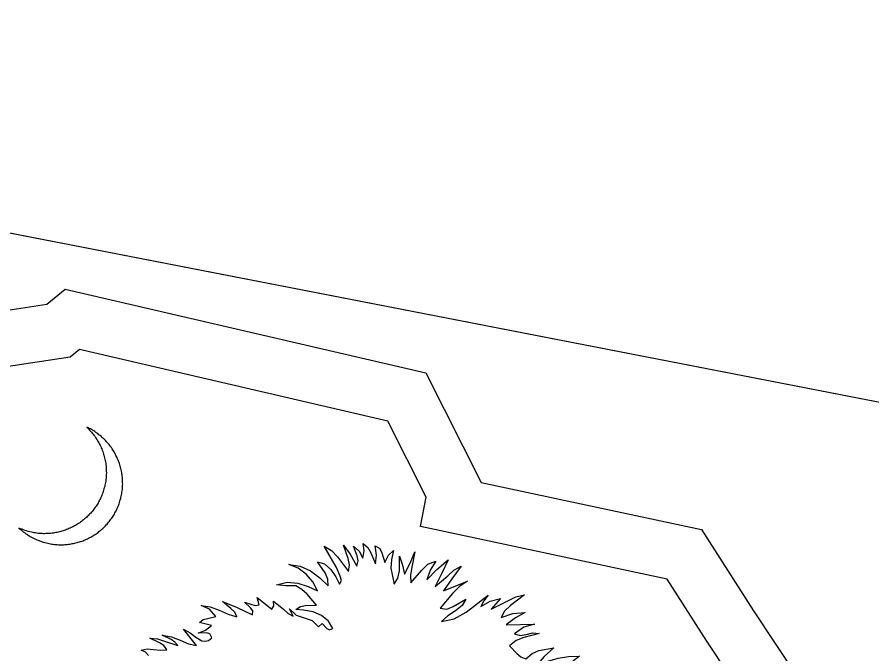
# Model space of a CAD drawing. Extents: x 2001876 to 2025694, y 804561 to 868938.
# Drawn here: x 2024469.69 to 2024484.28, y 807441.46 to 807452.33 of the extents above; entities that cross this region are included whole.
import ezdxf

# ---------------------------------------------------------------- set-up
doc = ezdxf.new("R2010")
doc.units = 0
doc.layers.add('TR SN EXTRUDED PANEL SIGNS- MOUNTED OVERHEAD', color=7, linetype='Continuous')

msp = doc.modelspace()

# ---------------------------------------------------------------- linework, layer by layer
at = {"layer": 'TR SN EXTRUDED PANEL SIGNS- MOUNTED OVERHEAD'}
for p, q in [((2024504.72, 807441.798), (2024450.635, 807452.323)), ((2024470.75, 807446.656), (2024470.594, 807446.527)), ((2024476.017, 807445.43), (2024470.75, 807446.656)), ((2024470.594, 807446.527), (2024467.928, 807446.119)), ((2024476.668, 807444.137), (2024476.017, 807445.43)), ((2024476.57, 807443.633), (2024476.668, 807444.137)), ((2024480.783, 807442.735), (2024476.57, 807443.633)), ((2024475.138, 807442.936), (2024474.93, 807443.301)), ((2024481.461, 807441.676), (2024480.783, 807442.735)), ((2024473.817, 807442.295), (2024473.784, 807442.424)), ((2024474.575, 807442.206), (2024474.442, 807442.219)), ((2024473.004, 807441.942), (2024472.801, 807441.995)), ((2024474.831, 807441.922), (2024474.893, 807441.976)), ((2024478.037, 807441.953), (2024478.519, 807441.969)), ((2024472.751, 807441.603), (2024472.527, 807441.88)), ((2024483.915, 807437.979), (2024481.461, 807441.676))]:
    msp.add_line(p, q, dxfattribs=at)
for points in [[(2024504.684, 807441.805), (2024504.684, 807441.805), (2024450.599, 807452.33)], [(2024449.411, 807446.232), (2024449.412, 807446.232), (2024467.471, 807442.73), (2024467.455, 807442.917), (2024466.631, 807443.283), (2024466.509, 807443.786), (2024466.164, 807444.009), (2024465.788, 807444.472), (2024465.753, 807445.537), (2024467.522, 807447.017), (2024470.192, 807447.427), (2024470.509, 807447.688), (2024476.665, 807446.255), (2024477.609, 807444.383), (2024481.369, 807443.582), (2024482.257, 807442.195), (2024484.04, 807439.506), (2024503.5, 807435.719)], [(2024471.464, 807444.151), (2024471.469, 807444.173), (2024471.473, 807444.197), (2024471.476, 807444.219), (2024471.479, 807444.242), (2024471.483, 807444.266), (2024471.485, 807444.289), (2024471.486, 807444.311), (2024471.487, 807444.335), (2024471.489, 807444.356), (2024471.488, 807444.38), (2024471.487, 807444.402), (2024471.487, 807444.425), (2024471.486, 807444.447), (2024471.484, 807444.469), (2024471.482, 807444.492), (2024471.479, 807444.514), (2024471.476, 807444.535), (2024471.473, 807444.558), (2024471.468, 807444.58), (2024471.463, 807444.601), (2024471.458, 807444.623), (2024471.453, 807444.644), (2024471.447, 807444.665), (2024471.441, 807444.687), (2024471.433, 807444.708), (2024471.427, 807444.728), (2024471.418, 807444.749), (2024471.41, 807444.769), (2024471.402, 807444.79), (2024471.394, 807444.81), (2024471.383, 807444.83), (2024471.374, 807444.848), (2024471.364, 807444.868), (2024471.353, 807444.887), (2024471.343, 807444.906), (2024471.331, 807444.925), (2024471.319, 807444.944), (2024471.307, 807444.962), (2024471.295, 807444.98), (2024471.282, 807444.998), (2024471.27, 807445.014), (2024471.255, 807445.033), (2024471.242, 807445.049), (2024471.228, 807445.065), (2024471.213, 807445.082), (2024471.198, 807445.098), (2024471.183, 807445.114), (2024471.167, 807445.13), (2024471.152, 807445.144), (2024471.135, 807445.159), (2024471.119, 807445.174), (2024471.102, 807445.188), (2024471.084, 807445.201), (2024471.067, 807445.215), (2024471.049, 807445.228), (2024471.031, 807445.241), (2024471.013, 807445.253), (2024470.995, 807445.265), (2024470.975, 807445.277), (2024470.957, 807445.288), (2024470.937, 807445.299), (2024470.917, 807445.309), (2024470.897, 807445.319), (2024470.877, 807445.328), (2024470.893, 807445.313), (2024470.909, 807445.297), (2024470.924, 807445.28), (2024470.94, 807445.264), (2024470.955, 807445.247), (2024470.97, 807445.229), (2024470.983, 807445.212), (2024470.998, 807445.194), (2024471.011, 807445.176), (2024471.024, 807445.156), (2024471.037, 807445.138), (2024471.049, 807445.119), (2024471.06, 807445.099), (2024471.072, 807445.08), (2024471.082, 807445.06), (2024471.094, 807445.039), (2024471.103, 807445.02), (2024471.113, 807445), (2024471.122, 807444.979), (2024471.131, 807444.957), (2024471.14, 807444.936), (2024471.147, 807444.914), (2024471.156, 807444.893), (2024471.162, 807444.871), (2024471.169, 807444.849), (2024471.175, 807444.828), (2024471.18, 807444.805), (2024471.186, 807444.783), (2024471.191, 807444.76), (2024471.194, 807444.737), (2024471.198, 807444.715), (2024471.201, 807444.692), (2024471.204, 807444.668), (2024471.206, 807444.646), (2024471.208, 807444.622), (2024471.208, 807444.599)], [(2024471.208, 807444.599), (2024471.209, 807444.576), (2024471.21, 807444.552), (2024471.209, 807444.528), (2024471.208, 807444.505), (2024471.206, 807444.481), (2024471.204, 807444.457), (2024471.2, 807444.433), (2024471.198, 807444.409), (2024471.194, 807444.385), (2024471.189, 807444.362), (2024471.185, 807444.339), (2024471.181, 807444.318), (2024471.175, 807444.296), (2024471.168, 807444.275), (2024471.163, 807444.253), (2024471.156, 807444.232), (2024471.148, 807444.212), (2024471.142, 807444.191), (2024471.134, 807444.171), (2024471.125, 807444.151), (2024471.116, 807444.131), (2024471.107, 807444.112), (2024471.098, 807444.092), (2024471.088, 807444.073), (2024471.078, 807444.054), (2024471.068, 807444.035), (2024471.056, 807444.017), (2024471.045, 807443.999), (2024471.034, 807443.981), (2024471.021, 807443.963), (2024471.009, 807443.946), (2024470.997, 807443.929), (2024470.983, 807443.913), (2024470.971, 807443.896), (2024470.956, 807443.879), (2024470.943, 807443.864), (2024470.928, 807443.848), (2024470.913, 807443.833), (2024470.899, 807443.818), (2024470.884, 807443.803), (2024470.869, 807443.789), (2024470.853, 807443.775), (2024470.838, 807443.762), (2024470.821, 807443.748), (2024470.804, 807443.735), (2024470.787, 807443.722), (2024470.771, 807443.71), (2024470.754, 807443.698), (2024470.736, 807443.686), (2024470.719, 807443.675), (2024470.701, 807443.663), (2024470.683, 807443.652), (2024470.665, 807443.643), (2024470.646, 807443.632), (2024470.627, 807443.623), (2024470.609, 807443.614), (2024470.589, 807443.605), (2024470.571, 807443.597), (2024470.551, 807443.588), (2024470.531, 807443.58), (2024470.512, 807443.573), (2024470.491, 807443.566), (2024470.472, 807443.559), (2024470.451, 807443.553), (2024470.431, 807443.548), (2024470.41, 807443.543), (2024470.39, 807443.538), (2024470.368, 807443.533), (2024470.348, 807443.529), (2024470.327, 807443.525), (2024470.306, 807443.522), (2024470.285, 807443.519), (2024470.263, 807443.517), (2024470.241, 807443.515), (2024470.22, 807443.513), (2024470.198, 807443.512), (2024470.177, 807443.512), (2024470.155, 807443.511), (2024470.133, 807443.511), (2024470.111, 807443.512), (2024470.09, 807443.513), (2024470.067, 807443.515), (2024470.045, 807443.517), (2024470.024, 807443.52), (2024470.001, 807443.523), (2024469.979, 807443.527), (2024469.958, 807443.53), (2024469.929, 807443.537), (2024469.902, 807443.544), (2024469.875, 807443.55), (2024469.848, 807443.558), (2024469.821, 807443.567), (2024469.795, 807443.576), (2024469.77, 807443.586), (2024469.743, 807443.596), (2024469.718, 807443.608), (2024469.718, 807443.608)], [(2024469.718, 807443.608), (2024469.736, 807443.591), (2024469.755, 807443.575), (2024469.772, 807443.56), (2024469.791, 807443.544), (2024469.811, 807443.53), (2024469.83, 807443.516), (2024469.85, 807443.502), (2024469.871, 807443.489), (2024469.89, 807443.476), (2024469.911, 807443.464), (2024469.933, 807443.452), (2024469.954, 807443.44), (2024469.977, 807443.43), (2024469.998, 807443.419), (2024470.02, 807443.408), (2024470.044, 807443.4), (2024470.067, 807443.39), (2024470.09, 807443.382), (2024470.114, 807443.373), (2024470.137, 807443.366), (2024470.162, 807443.36), (2024470.186, 807443.353), (2024470.211, 807443.348), (2024470.236, 807443.342), (2024470.258, 807443.339), (2024470.281, 807443.334), (2024470.302, 807443.331), (2024470.325, 807443.328), (2024470.346, 807443.327), (2024470.369, 807443.325), (2024470.391, 807443.323), (2024470.413, 807443.323), (2024470.435, 807443.322), (2024470.457, 807443.323), (2024470.477, 807443.323), (2024470.499, 807443.324), (2024470.521, 807443.326), (2024470.543, 807443.329), (2024470.564, 807443.331), (2024470.585, 807443.333), (2024470.606, 807443.337), (2024470.627, 807443.341), (2024470.648, 807443.344), (2024470.668, 807443.349), (2024470.69, 807443.354), (2024470.71, 807443.359), (2024470.731, 807443.364), (2024470.75, 807443.371), (2024470.77, 807443.377), (2024470.79, 807443.385), (2024470.811, 807443.391), (2024470.83, 807443.399), (2024470.85, 807443.408), (2024470.868, 807443.416), (2024470.888, 807443.425), (2024470.907, 807443.434), (2024470.925, 807443.444), (2024470.944, 807443.454), (2024470.962, 807443.464), (2024470.98, 807443.474), (2024470.998, 807443.486), (2024471.016, 807443.497), (2024471.034, 807443.509), (2024471.05, 807443.521), (2024471.067, 807443.534), (2024471.083, 807443.546), (2024471.1, 807443.559), (2024471.117, 807443.573), (2024471.133, 807443.587), (2024471.148, 807443.6), (2024471.164, 807443.614), (2024471.178, 807443.629), (2024471.193, 807443.645), (2024471.207, 807443.66), (2024471.222, 807443.675), (2024471.236, 807443.692), (2024471.249, 807443.707), (2024471.262, 807443.724), (2024471.276, 807443.741), (2024471.288, 807443.758), (2024471.301, 807443.775), (2024471.312, 807443.793), (2024471.324, 807443.81), (2024471.336, 807443.828), (2024471.347, 807443.847), (2024471.357, 807443.866), (2024471.367, 807443.884), (2024471.377, 807443.903), (2024471.386, 807443.923), (2024471.395, 807443.942), (2024471.404, 807443.962), (2024471.412, 807443.983), (2024471.42, 807444.003), (2024471.428, 807444.023), (2024471.436, 807444.044), (2024471.442, 807444.065), (2024471.448, 807444.087), (2024471.455, 807444.107), (2024471.459, 807444.13), (2024471.464, 807444.151)], [(2024474.93, 807443.301), (2024475.055, 807443.227), (2024475.156, 807443.115), (2024475.343, 807442.864), (2024475.361, 807442.977), (2024475.337, 807443.09), (2024475.257, 807443.314), (2024475.372, 807443.159), (2024475.484, 807442.959), (2024475.51, 807443.046), (2024475.491, 807443.131), (2024475.428, 807443.3), (2024475.524, 807443.213), (2024475.589, 807443.095), (2024475.61, 807443.221), (2024475.593, 807443.346), (2024475.676, 807443.277), (2024475.724, 807443.182), (2024475.802, 807442.995), (2024475.821, 807443.144), (2024475.798, 807443.306), (2024475.881, 807443.261), (2024475.911, 807443.182), (2024475.962, 807443.022), (2024476.027, 807443.143), (2024476.112, 807443.225), (2024476.075, 807443.073), (2024476.069, 807442.924), (2024476.123, 807442.648), (2024476.185, 807442.754), (2024476.212, 807442.877), (2024476.217, 807443.128), (2024476.263, 807442.975), (2024476.299, 807442.82), (2024476.394, 807443.007), (2024476.476, 807443.2), (2024476.424, 807442.941), (2024476.404, 807442.803), (2024476.405, 807442.67)], [(2024474.442, 807442.219), (2024474.524, 807442.266), (2024474.611, 807442.284), (2024474.799, 807442.291), (2024474.64, 807442.478), (2024474.545, 807442.557), (2024474.442, 807442.619), (2024474.273, 807442.622), (2024474.116, 807442.637), (2024474.298, 807442.683), (2024474.48, 807442.668), (2024474.657, 807442.612), (2024474.813, 807442.534), (2024474.735, 807442.692), (2024474.623, 807442.822), (2024474.484, 807442.92), (2024474.325, 807442.985), (2024474.52, 807442.958), (2024474.697, 807442.876), (2024474.854, 807442.758), (2024474.999, 807442.621), (2024474.989, 807442.734), (2024474.948, 807442.843), (2024474.813, 807443.032), (2024474.936, 807442.995), (2024475.041, 807442.901), (2024475.126, 807442.777), (2024475.192, 807442.648), (2024475.222, 807442.713), (2024475.204, 807442.785), (2024475.138, 807442.936)], [(2024476.405, 807442.67), (2024476.596, 807442.889), (2024476.698, 807442.99), (2024476.833, 807443.04), (2024476.737, 807442.89), (2024476.682, 807442.726), (2024476.854, 807442.902), (2024477.044, 807443.063), (2024476.936, 807442.84), (2024476.826, 807442.608), (2024477.041, 807442.793), (2024477.143, 807442.891), (2024477.269, 807442.955), (2024477.106, 807442.743), (2024476.967, 807442.535), (2024477.375, 807442.702), (2024477.237, 807442.607), (2024477.12, 807442.49), (2024476.909, 807442.237), (2024477.023, 807442.224), (2024477.133, 807442.267), (2024477.348, 807442.396), (2024477.286, 807442.286), (2024477.17, 807442.196), (2024477.037, 807442.111), (2024476.93, 807442.012), (2024477.147, 807442.056), (2024477.353, 807442.171), (2024477.73, 807442.464), (2024477.655, 807442.364), (2024477.601, 807442.27), (2024477.764, 807442.362), (2024477.938, 807442.404), (2024477.78, 807442.222), (2024478.062, 807442.365), (2024478.203, 807442.433), (2024478.351, 807442.467), (2024478.111, 807442.285), (2024478.006, 807442.19), (2024477.952, 807442.079), (2024478.15, 807442.149), (2024478.358, 807442.168), (2024478.192, 807442.073), (2024478.037, 807441.953)], [(2024473.784, 807442.424), (2024474.035, 807442.221), (2024474.068, 807442.277), (2024474.061, 807442.357), (2024474.233, 807442.221), (2024474.314, 807442.149), (2024474.4, 807442.104), (2024474.334, 807442.227), (2024474.452, 807442.123), (2024474.587, 807442.076), (2024474.721, 807442.029), (2024474.831, 807441.922)], [(2024472.801, 807441.995), (2024472.865, 807442.046), (2024472.937, 807442.063), (2024473.08, 807442.095), (2024472.973, 807442.222), (2024472.826, 807442.287), (2024472.983, 807442.261), (2024473.136, 807442.203), (2024473.288, 807442.137), (2024473.44, 807442.09), (2024473.401, 807442.17), (2024473.337, 807442.234), (2024473.194, 807442.352), (2024473.441, 807442.252), (2024473.707, 807442.128), (2024473.713, 807442.194), (2024473.673, 807442.246), (2024473.567, 807442.344), (2024473.678, 807442.309), (2024473.752, 807442.288), (2024473.817, 807442.295)], [(2024474.893, 807441.976), (2024474.972, 807441.894), (2024475.021, 807441.872), (2024475.077, 807441.894), (2024475.002, 807442.019), (2024474.885, 807442.113), (2024474.738, 807442.175), (2024474.575, 807442.206)], [(2024472.527, 807441.88), (2024472.638, 807441.821), (2024472.74, 807441.742), (2024472.842, 807441.683), (2024472.896, 807441.674), (2024472.954, 807441.686), (2024473.01, 807441.734), (2024472.975, 807441.802), (2024472.92, 807441.817), (2024472.778, 807441.812), (2024472.903, 807441.863), (2024473.004, 807441.942)], [(2024478.519, 807441.969), (2024478.339, 807441.913), (2024478.177, 807441.802), (2024478.273, 807441.773), (2024478.377, 807441.791), (2024478.486, 807441.818), (2024478.598, 807441.81), (2024478.338, 807441.741), (2024478.208, 807441.685), (2024478.091, 807441.599), (2024478.217, 807441.466), (2024478.285, 807441.409), (2024478.371, 807441.377), (2024478.477, 807441.463), (2024478.595, 807441.518), (2024478.847, 807441.561), (2024478.683, 807441.413), (2024478.614, 807441.337), (2024478.581, 807441.258), (2024478.748, 807441.336), (2024478.921, 807441.388), (2024479.101, 807441.417), (2024479.285, 807441.418), (2024479.154, 807441.315)], [(2024471.929, 807441.434), (2024471.878, 807441.488), (2024471.805, 807441.523), (2024471.905, 807441.546), (2024472.016, 807441.536), (2024472.133, 807441.521), (2024472.244, 807441.528), (2024472.192, 807441.6), (2024472.118, 807441.648), (2024471.954, 807441.726), (2024472.081, 807441.719), (2024472.2, 807441.679), (2024472.428, 807441.602), (2024472.38, 807441.662), (2024472.314, 807441.705), (2024472.163, 807441.776), (2024472.32, 807441.753), (2024472.467, 807441.692), (2024472.61, 807441.631), (2024472.751, 807441.603)]]:
    msp.add_lwpolyline(points, dxfattribs=at)

doc.saveas('drawing.dxf')
